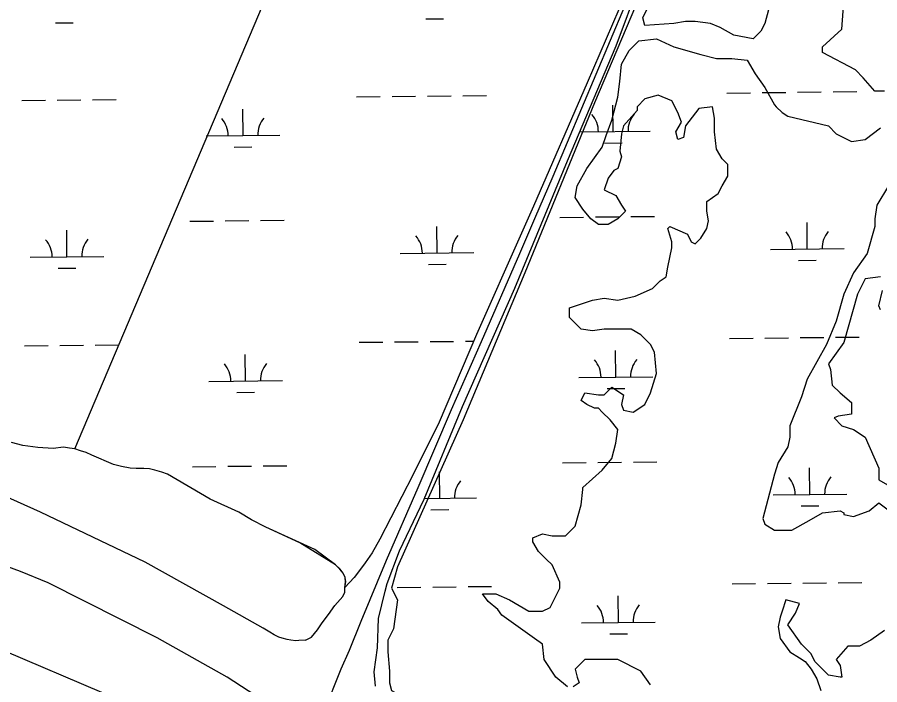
# Model space of a CAD drawing. Extents: x 3734862 to 3772949, y 391520 to 417239.
# Drawn here: x 3757516 to 3758685, y 405953 to 406857 of the extents above; entities that cross this region are included whole.
import ezdxf

# ---------------------------------------------------------------- set-up
doc = ezdxf.new("R2010")
doc.units = 0
for name, color, linetype in [('V-GRID-MAJR', 7, 'Continuous'), ('V-LEVE-TOET', 7, 'Continuous'), ('V-ROAD-CNTR', 7, 'Continuous'), ('V-TOPO-SHOR', 7, 'Continuous'), ('V-WETL-SWMP', 7, 'Continuous')]:
    doc.layers.add(name, color=color, linetype=linetype)

msp = doc.modelspace()

# ---------------------------------------------------------------- linework, layer by layer
at = {"layer": 'V-GRID-MAJR'}
msp.add_spline([(3757601, 397094.2), (3757521.7, 403151.1), (3757442.4, 409211.4), (3757363, 415271.7), (3757363, 415275)], degree=3, dxfattribs=at)
at = {"layer": 'V-LEVE-TOET'}
for points in [[(3758389.1, 405595.1), (3758269.8, 405677.1), (3758077.9, 405800), (3757968.8, 405863.6), (3757953.4, 405872.7), (3757921, 405888), (3757902.9, 405898.8), (3757867.8, 405919), (3757800.4, 405963), (3757705.6, 406016.3), (3757558.1, 406090.9), (3757520.3, 406106.2), (3757489.3, 406117.5), (3757422.1, 406146.3), (3757330.9, 406186), (3757222.8, 406231.3), (3757170.3, 406258), (3757123.6, 406283.1), (3757066.4, 406308.3), (3756964.4, 406350), (3756816.7, 406401.7), (3756694.5, 406445.6)], [(3756546.6, 406384.8), (3756743.4, 406314.6), (3756843.6, 406276), (3756971.1, 406228.9), (3757069.6, 406185.6), (3757184.9, 406144.1), (3757330.8, 406076.6), (3757470.6, 406010.6), (3757658, 405930.9), (3757766.4, 405873.9), (3757836.2, 405833), (3757852.7, 405820.7), (3757866.9, 405809.7), (3757880.4, 405789), (3757887, 405786.2), (3757906.4, 405783.2), (3757925.7, 405775.6), (3757983.2, 405748.4), (3758137.8, 405653.2), (3758328.4, 405526.3)]]:
    msp.add_lwpolyline(points, dxfattribs=at)
at = {"layer": 'V-ROAD-CNTR'}
for points in [[(3758217.9, 406584.5), (3758242.7, 406642.1), (3758339.6, 406872.5), (3758416.3, 407047.5), (3758450.1, 407120.2), (3758452.1, 407123.7), (3758454.4, 407127.1), (3758456.8, 407130.4), (3758459.4, 407133.5), (3758462.2, 407136.4), (3758465.2, 407139.2), (3758468.3, 407141.8), (3758471.5, 407144.3), (3758474.9, 407146.5), (3758478.5, 407148.6), (3758482.1, 407150.4), (3758486.5, 407151.3), (3758491, 407152), (3758495.5, 407152.5), (3758500, 407152.7), (3758504.6, 407152.8), (3758509.1, 407152.6), (3758513.6, 407152.2)], [(3757955.2, 405974.3), (3757966.4, 405999.4), (3757982.1, 406038.9), (3758016.6, 406121.8), (3758059.3, 406220.1), (3758104.8, 406326), (3758145.6, 406417.8), (3758197.3, 406537.3), (3758217.9, 406584.5)], [(3757852.6, 405729.2), (3757871.3, 405769.7), (3757880.4, 405789), (3757890, 405809.3), (3757899.9, 405834.6), (3757902.2, 405841), (3757904.6, 405847.4), (3757907, 405853.7), (3757909.5, 405860.1), (3757912.1, 405866.4), (3757914.8, 405872.7), (3757917.6, 405879), (3757921, 405888), (3757931.9, 405916.3), (3757955.2, 405974.3)]]:
    msp.add_lwpolyline(points, dxfattribs=at)
at = {"layer": 'V-TOPO-SHOR'}
for points in [[(3757594, 406272.3), (3757892.3, 406976.7), (3758104.3, 407457.8), (3758340.8, 407245.8)], [(3758372, 406914.5), (3758298.7, 406741.6), (3758204.3, 406510.9), (3758120.4, 406311.7), (3758031.3, 406112.6), (3758023.5, 406083.7), (3758031.3, 406068), (3758026.1, 406028.7), (3758018.2, 406013), (3758018.2, 405997.3), (3758020.8, 405971), (3758020.8, 405955.3), (3758023.5, 405944.8), (3758047.1, 405931.7), (3758120.4, 405879.3), (3758186, 405834.8), (3758241, 405795.4), (3758306.5, 405756.1), (3758366.8, 405722.1), (3758398.2, 405693.2), (3758419.2, 405682.8), (3758529.3, 405606.7), (3758657.7, 405509.8), (3758741.6, 405446.9)], [(3758691.8, 406757.3), (3758678.7, 406757.3), (3758663, 406775.6), (3758652.5, 406786.1), (3758607.9, 406809.7), (3758607.9, 406817.6), (3758634.1, 406841.2), (3758636.7, 406877.8)], [(3758534.5, 406867.4), (3758529.3, 406849), (3758524, 406838.5), (3758513.6, 406828.1), (3758487.4, 406833.3), (3758469, 406843.8), (3758455.9, 406849), (3758434.9, 406851.6), (3758421.8, 406851.6), (3758406.1, 406849), (3758366.8, 406846.4), (3758364.2, 406856.9), (3758372, 406872.6)], [(3758262, 405950.1), (3758246.2, 405963.2), (3758230.5, 405986.8), (3758227.9, 406007.7), (3758217.4, 406015.6), (3758172.9, 406047), (3758167.6, 406054.9), (3758154.5, 406065.4), (3758146.6, 406075.9), (3758165, 406075.9), (3758183.3, 406068), (3758209.5, 406052.3), (3758227.9, 406052.3), (3758238.4, 406057.5), (3758251.5, 406083.7), (3758251.5, 406091.6), (3758241, 406115.2), (3758233.1, 406123), (3758222.7, 406133.5), (3758214.8, 406146.6), (3758214.8, 406151.9), (3758227.9, 406157.1), (3758241, 406154.5), (3758259.3, 406154.5), (3758272.4, 406167.6), (3758280.3, 406196.4), (3758282.9, 406217.4), (3758282.9, 406220), (3758309.1, 406243.6), (3758322.2, 406259.3), (3758327.5, 406280.3), (3758330.1, 406298.6), (3758319.6, 406311.7), (3758309.1, 406322.2), (3758303.9, 406327.5), (3758298.7, 406327.5), (3758288.2, 406332.7), (3758280.3, 406338), (3758285.6, 406348.4), (3758303.9, 406345.8), (3758311.8, 406345.8), (3758322.2, 406356.3), (3758338, 406345.8), (3758335.3, 406332.7), (3758338, 406324.9), (3758351.1, 406322.2), (3758366.8, 406332.7), (3758374.7, 406348.4), (3758382.5, 406374.6), (3758379.9, 406403.5), (3758374.7, 406414), (3758361.6, 406427.1), (3758348.5, 406434.9), (3758311.8, 406434.9), (3758296, 406432.3), (3758280.3, 406434.9), (3758264.6, 406450.7), (3758264.6, 406463.8), (3758296, 406474.2), (3758311.8, 406476.9), (3758330.1, 406474.2), (3758353.7, 406479.5), (3758377.3, 406490), (3758387.8, 406500.4), (3758395.6, 406505.7), (3758398.2, 406518.8), (3758403.5, 406545), (3758403.5, 406552.9), (3758398.2, 406571.2), (3758400.9, 406573.8), (3758424.5, 406563.3), (3758429.7, 406552.9), (3758434.9, 406550.2), (3758442.8, 406558.1), (3758450.7, 406571.2), (3758453.3, 406581.7), (3758450.7, 406594.8), (3758450.7, 406607.9), (3758466.4, 406618.4), (3758471.6, 406628.9), (3758479.5, 406642), (3758479.5, 406657.7), (3758471.6, 406665.6), (3758463.8, 406678.7), (3758461.1, 406702.3), (3758461.1, 406720.6), (3758458.5, 406736.3), (3758440.2, 406733.7), (3758421.8, 406710.1), (3758419.2, 406694.4), (3758411.4, 406691.8), (3758408.7, 406702.3), (3758416.6, 406715.4), (3758411.4, 406728.5), (3758403.5, 406744.2), (3758385.1, 406752), (3758366.8, 406746.8), (3758356.3, 406736.3), (3758356.3, 406731.1), (3758338, 406710.1), (3758335.3, 406699.6), (3758332.7, 406676), (3758335.3, 406668.2), (3758330.1, 406652.5), (3758324.9, 406649.8), (3758317, 406639.4), (3758311.8, 406623.6), (3758327.5, 406615.8), (3758335.3, 406602.7), (3758340.6, 406594.8), (3758330.1, 406584.3), (3758317, 406576.5), (3758303.9, 406576.5), (3758293.4, 406584.3), (3758282.9, 406597.4), (3758272.4, 406613.1), (3758275.1, 406628.9), (3758288.2, 406652.5), (3758309.1, 406681.3), (3758314.4, 406697), (3758322.2, 406718), (3758330.1, 406749.4), (3758332.7, 406770.4), (3758335.3, 406794), (3758345.8, 406812.3), (3758358.9, 406825.4), (3758382.5, 406828.1), (3758406.1, 406817.6), (3758442.8, 406807.1), (3758463.8, 406801.8), (3758484.7, 406801.8), (3758505.7, 406799.2), (3758516.2, 406780.9), (3758529.3, 406762.5), (3758542.4, 406738.9), (3758545, 406736.3), (3758552.9, 406728.5), (3758560.7, 406723.2), (3758615.8, 406710.1), (3758626.3, 406699.6), (3758647.2, 406689.1), (3758665.6, 406691.8), (3758686.5, 406707.5)], [(3758697, 406628.9), (3758681.3, 406602.7), (3758678.7, 406584.3), (3758678.7, 406573.8), (3758668.2, 406537.1), (3758649.8, 406510.9), (3758636.7, 406482.1), (3758626.3, 406445.4), (3758613.2, 406414), (3758586.9, 406366.8), (3758579.1, 406343.2), (3758563.4, 406303.9), (3758563.4, 406288.2), (3758560.7, 406275.1), (3758547.6, 406254.1), (3758542.4, 406238.4), (3758526.7, 406178.1), (3758529.3, 406170.2), (3758542.4, 406162.4), (3758566, 406162.4), (3758589.6, 406175.5), (3758607.9, 406185.9), (3758631.5, 406188.6), (3758636.7, 406185.9), (3758636.7, 406183.3), (3758649.8, 406180.7), (3758670.8, 406188.6), (3758683.9, 406199.1), (3758702.3, 406185.9)], [(3758686.5, 406505.7), (3758665.6, 406503.1), (3758655.1, 406482.1), (3758636.7, 406416.6), (3758615.8, 406387.8), (3758618.4, 406379.9), (3758621, 406358.9), (3758631.5, 406348.4), (3758647.2, 406335.3), (3758647.2, 406319.6), (3758628.9, 406317), (3758623.6, 406314.4), (3758634.1, 406303.9), (3758649.8, 406298.6), (3758665.6, 406288.2), (3758683.9, 406246.2), (3758683.9, 406230.5), (3758702.3, 406220)], [(3758686.5, 406461.1), (3758683.9, 406466.4), (3758689.2, 406487.3)], [(3757960.2, 406084.1), (3757961.2, 406092.2), (3757960.4, 406098.1), (3757957.9, 406104.2), (3757953.6, 406109.6), (3757947.5, 406115.2), (3757919.4, 406136.1), (3757853, 406166.2), (3757833.6, 406176.3), (3757816.4, 406186.8), (3757777.7, 406204.5), (3757719.5, 406238.2), (3757711.8, 406240.9), (3757702.5, 406243.6), (3757695.3, 406245.2), (3757687.6, 406245.9), (3757677.2, 406245.8), (3757669.1, 406246.1), (3757657.3, 406248.5), (3757646.7, 406251.2), (3757617.2, 406264.1), (3757609.3, 406267.7), (3757601.9, 406270), (3757594, 406272.3), (3757586.9, 406273.5), (3757578.6, 406274.6), (3757564.5, 406273.1), (3757543.7, 406274.1), (3757523.8, 406277), (3757508, 406281.2)], [(3757906.7, 406013.2), (3757897.7, 406012.6), (3757893.6, 406012.3), (3757886.8, 406013.3), (3757881.9, 406014.3), (3757875.2, 406015.7), (3757870.6, 406017.2), (3757864.4, 406020.2), (3757858.6, 406024.2), (3757849.6, 406029.6), (3757795.4, 406059.5), (3757689.2, 406119.1), (3757547.7, 406186.8), (3757386.9, 406258.5)], [(3757906.7, 406013.2), (3757914.7, 406017.2), (3757923, 406027.4), (3757929.2, 406036.5), (3757937.8, 406048), (3757946.6, 406060.1), (3757957.3, 406072.3), (3757960, 406078.4), (3757960.2, 406084.1)], [(3758691.8, 406026.1), (3758673.4, 406013), (3758657.7, 406005.1), (3758642, 406005.1), (3758626.3, 405986.8), (3758631.5, 405978.9), (3758634.1, 405963.2), (3758631.5, 405963.2), (3758615.8, 405965.8), (3758607.9, 405973.7), (3758597.4, 405984.1), (3758592.2, 405994.6), (3758579.1, 406007.7), (3758560.7, 406033.9), (3758571.2, 406049.7), (3758576.5, 406062.8), (3758558.1, 406068), (3758552.9, 406052.3), (3758550.3, 406044.4), (3758547.6, 406031.3), (3758550.3, 406015.6), (3758563.4, 405997.3), (3758576.5, 405989.4), (3758584.3, 405984.1), (3758592.2, 405973.7), (3758600.1, 405960.6), (3758605.3, 405944.8)], [(3758374.7, 405952.7), (3758361.6, 405971), (3758330.1, 405986.8), (3758311.8, 405986.8), (3758285.6, 405986.8), (3758272.4, 405973.7), (3758275.1, 405963.2), (3758277.7, 405955.3), (3758269.8, 405950.1)]]:
    msp.add_lwpolyline(points, dxfattribs=at)
at = {"layer": 'V-WETL-SWMP'}
for p, q in [((3758069.9, 406855.2), (3758093.9, 406855.4)), ((3757568, 406849.9), (3757592, 406850.1)), ((3757976.1, 406749.5), (3758008.1, 406749.9)), ((3758024.1, 406750), (3758056.1, 406750.4)), ((3758072.1, 406750.5), (3758104.1, 406750.9)), ((3758120.1, 406751), (3758152.1, 406751.4)), ((3758478, 406754.8), (3758510, 406755.2)), ((3758526, 406755.3), (3758558, 406755.7)), ((3758574, 406755.8), (3758606, 406756.2)), ((3758622, 406756.3), (3758654, 406756.7)), ((3757522.2, 406744.7), (3757554.2, 406745.1)), ((3757570.2, 406745.2), (3757602.2, 406745.6)), ((3757618.2, 406745.7), (3757650.2, 406746.1)), ((3758324, 406702.4), (3758323.6, 406738.4)), ((3757822.1, 406697.1), (3757821.7, 406733.1)), ((3758278.6, 406702), (3758374, 406703)), ((3757772.1, 406696.6), (3757872.1, 406697.7)), ((3757810.2, 406681.6), (3757834.2, 406681.8)), ((3758312.1, 406686.9), (3758336.1, 406687.1)), ((3758251.8, 406586.2), (3758283.8, 406586.6)), ((3758299.8, 406586.8), (3758331.8, 406587.1)), ((3758347.8, 406587.3), (3758379.8, 406587.6)), ((3757749.9, 406580.9), (3757781.9, 406581.3)), ((3757797.9, 406581.5), (3757829.9, 406581.8)), ((3757845.9, 406582), (3757877.9, 406582.3)), ((3758085.2, 406538.1), (3758084.8, 406574.1)), ((3758587.1, 406543.4), (3758586.7, 406579.4)), ((3757583.3, 406532.8), (3757583, 406568.8)), ((3758035.2, 406537.5), (3758135.2, 406538.6)), ((3758537.1, 406542.8), (3758637.1, 406543.9)), ((3757533.3, 406532.2), (3757633.3, 406533.3)), ((3758575.3, 406527.8), (3758599.3, 406528.1)), ((3757571.5, 406517.2), (3757595.5, 406517.5)), ((3758073.4, 406522.5), (3758097.4, 406522.8)), ((3758481.5, 406422.2), (3758513.5, 406422.5)), ((3758529.5, 406422.7), (3758561.5, 406423)), ((3758577.5, 406423.2), (3758609.5, 406423.5)), ((3758625.5, 406423.7), (3758657.5, 406424)), ((3757525.8, 406412.1), (3757557.8, 406412.4)), ((3757573.8, 406412.6), (3757605.8, 406412.9)), ((3757621.8, 406413.1), (3757653.8, 406413.4)), ((3757979.6, 406416.9), (3758011.6, 406417.2)), ((3758027.6, 406417.4), (3758059.6, 406417.7)), ((3758075.6, 406417.9), (3758107.6, 406418.2)), ((3758123.6, 406418.4), (3758134.8, 406418.5)), ((3757825.6, 406364.5), (3757825.2, 406400.5)), ((3758327.5, 406369.8), (3758327.1, 406405.8)), ((3757775.6, 406364), (3757875.6, 406365)), ((3758277.5, 406369.3), (3758377.5, 406370.3)), ((3758315.6, 406354.2), (3758339.6, 406354.5)), ((3757813.8, 406348.9), (3757837.8, 406349.2)), ((3757753.4, 406248.3), (3757785.4, 406248.6)), ((3757801.4, 406248.8), (3757833.4, 406249.1)), ((3757849.4, 406249.3), (3757881.4, 406249.6)), ((3758255.3, 406253.6), (3758287.3, 406253.9)), ((3758303.3, 406254.1), (3758335.3, 406254.4)), ((3758351.3, 406254.6), (3758383.3, 406254.9)), ((3758590.6, 406210.7), (3758590.2, 406246.7)), ((3758088.7, 406205.4), (3758088.3, 406241.4)), ((3758540.6, 406210.2), (3758640.6, 406211.2)), ((3758067.8, 406205.2), (3758138.7, 406205.9)), ((3758076.9, 406189.8), (3758100.9, 406190.1)), ((3758578.8, 406195.1), (3758602.8, 406195.4)), ((3758031.2, 406084.7), (3758063.2, 406085.1)), ((3758079.2, 406085.2), (3758111.2, 406085.6)), ((3758127.2, 406085.7), (3758159.1, 406086.1)), ((3758485, 406089.5), (3758517, 406089.8)), ((3758533, 406090), (3758565, 406090.4)), ((3758581, 406090.5), (3758613, 406090.9)), ((3758629, 406091), (3758661, 406091.4)), ((3758331, 406037.1), (3758330.6, 406073.1)), ((3758281, 406036.6), (3758381, 406037.7)), ((3758319.2, 406021.6), (3758343.2, 406021.8))]:
    msp.add_line(p, q, dxfattribs=at)
for points in [[(3758365.9, 406948), (3758288.5, 406768.4), (3758215.7, 406601.6), (3758199.8, 406564.7), (3758138.6, 406427.5), (3758088.1, 406308.8), (3758052.2, 406236.8), (3758007.5, 406150.1), (3757997.1, 406131.5), (3757987.7, 406118.2), (3757981.3, 406109.4), (3757972.9, 406097.9), (3757960.3, 406084.7), (3757961.3, 406092.2), (3757960.4, 406098.1), (3757957.9, 406104.2), (3757953.5, 406109.6), (3757947.5, 406115.2), (3757899.2, 406145.2), (3757853, 406166.2), (3757833.6, 406176.3), (3757816.4, 406186.8), (3757777.7, 406204.5), (3757719.5, 406238.2), (3757711.8, 406240.9), (3757702.5, 406243.6), (3757695.3, 406245.2), (3757687.6, 406245.9), (3757677.2, 406245.8), (3757669.1, 406246.1), (3757657.3, 406248.5)], [(3758001.5, 405950.9), (3758000, 405970.4), (3758004.5, 406003), (3758005.8, 406042.4), (3758014.9, 406079.7), (3758017.6, 406090.2), (3758034.2, 406134.2), (3758067.5, 406204.5), (3758119.8, 406330.1), (3758190.5, 406490.3), (3758262, 406663), (3758328.1, 406818.9), (3758359.9, 406905.2)], [(3757657.3, 406248.5), (3757646.7, 406251.2), (3757617.2, 406264.1), (3757609.3, 406267.7), (3757601.9, 406270), (3757594, 406272.3), (3757586.9, 406273.5), (3757578.6, 406274.6), (3757564.5, 406273.1), (3757543.7, 406274.1), (3757523.8, 406277), (3757508, 406281.2)]]:
    msp.add_lwpolyline(points, dxfattribs=at)
for centre, start, end in [((3758268.7, 406702.3), 359.8334, 41.377), ((3758379.2, 406703.5), 139.8334, 181.377), ((3757766.8, 406697), 359.8334, 41.377), ((3757877.3, 406698.2), 139.8334, 181.377), ((3758030, 406537.9), 359.8334, 41.377), ((3758140.4, 406539.1), 139.8334, 181.377), ((3758531.8, 406543.2), 359.8334, 41.377), ((3758642.3, 406544.4), 139.8334, 181.377), ((3757528.1, 406532.6), 359.8334, 41.377), ((3757638.6, 406533.8), 139.8334, 181.377), ((3757770.4, 406364.4), 359.8334, 41.377), ((3757880.8, 406365.5), 139.8334, 181.377), ((3758272.2, 406369.7), 359.8334, 41.377), ((3758382.7, 406370.8), 139.8334, 181.377), ((3758535.4, 406210.6), 359.8334, 41.377), ((3758645.8, 406211.8), 139.8334, 181.377), ((3758144, 406206.5), 139.8334, 181.377), ((3758033.5, 406205.3), 359.8334, 3.2454), ((3758275.7, 406037), 359.8334, 41.377), ((3758386.2, 406038.2), 139.8334, 181.377)]:
    msp.add_arc(centre, 35.2, start, end, dxfattribs=at)

doc.saveas('drawing.dxf')
